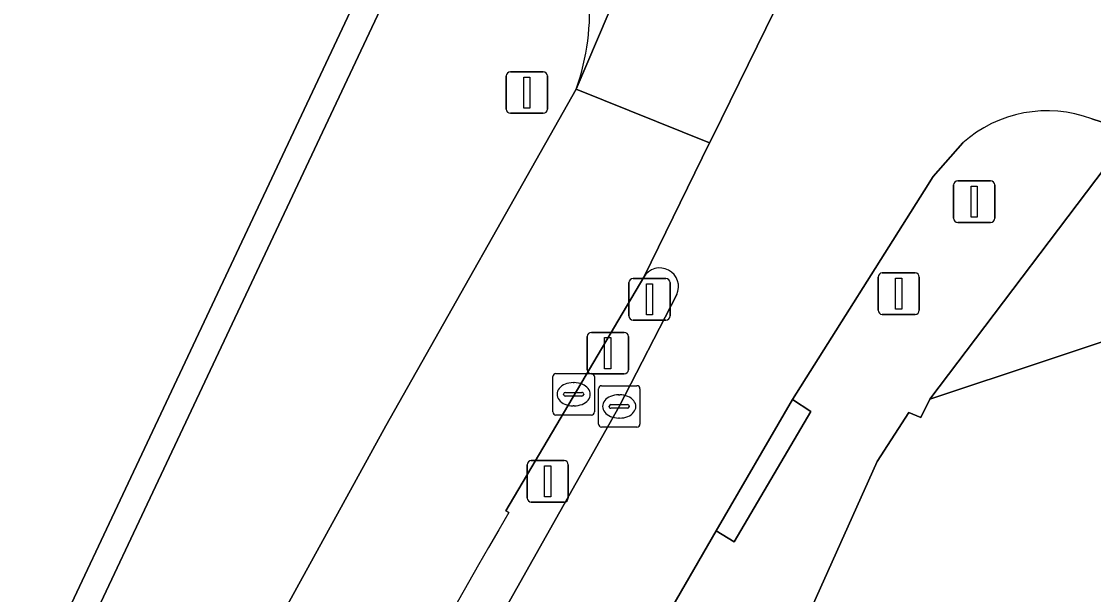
# Model space of a CAD drawing. Extents: x 161771 to 163125, y 382475 to 383179.
# Drawn here: x 161823.69 to 161849.5, y 383127.48 to 383141.29 of the extents above; entities that cross this region are included whole.
import ezdxf

# ---------------------------------------------------------------- set-up
doc = ezdxf.new("R2010")
doc.units = 0
for name, color, linetype in [('IMGEO_Drukknoppaal', 7, 'Continuous'), ('IMGEO_Erf', 7, 'Continuous'), ('IMGEO_Fietspad_gesloten', 7, 'Continuous'), ('IMGEO_Kademuur', 7, 'Continuous'), ('IMGEO_Kolk', 7, 'Continuous'), ('IMGEO_Lichtmast', 7, 'Continuous'), ('IMGEO_Rijbaan_lokaal_gesloten', 7, 'Continuous'), ('IMGEO_Verkeerseiland_open', 7, 'Continuous'), ('IMGEO_Verkeersregelinstallatiepaal', 7, 'Continuous'), ('IMGEO_Voetpad_open', 7, 'Continuous'), ('IMGEO_Waterloop', 7, 'Continuous')]:
    doc.layers.add(name, color=color, linetype=linetype)

msp = doc.modelspace()

# ---------------------------------------------------------------- linework, layer by layer
at = {"layer": 'IMGEO_Drukknoppaal'}
for p, q in [((161844.41, 383135.233), (161845.2, 383135.233)), ((161845.2, 383135.233), (161844.41, 383135.233)), ((161844.31, 383134.333), (161844.31, 383135.133)), ((161844.31, 383135.133), (161844.31, 383134.333)), ((161845.3, 383135.133), (161845.3, 383134.333)), ((161845.3, 383134.333), (161845.3, 383135.133)), ((161845.2, 383134.233), (161844.41, 383134.233)), ((161844.41, 383134.233), (161845.2, 383134.233)), ((161837.308, 383132.899), (161837.308, 383133.699)), ((161837.308, 383133.699), (161837.308, 383132.899)), ((161837.408, 383133.799), (161838.198, 383133.799)), ((161838.198, 383133.799), (161837.408, 383133.799)), ((161838.298, 383133.699), (161838.298, 383132.899)), ((161838.298, 383132.899), (161838.298, 383133.699)), ((161838.198, 383132.799), (161837.408, 383132.799)), ((161837.408, 383132.799), (161838.198, 383132.799))]:
    msp.add_line(p, q, dxfattribs=at)
for points in [[(161844.73, 383135.108), (161844.88, 383135.108), (161844.88, 383134.358), (161844.73, 383134.358), (161844.73, 383135.108)], [(161837.728, 383133.674), (161837.878, 383133.674), (161837.878, 383132.924), (161837.728, 383132.924), (161837.728, 383133.674)]]:
    msp.add_lwpolyline(points, dxfattribs=at)
for centre, start, end in [((161844.41, 383135.133), 90, 180), ((161844.41, 383135.133), 90, 180), ((161845.2, 383135.133), 0, 90), ((161845.2, 383135.133), 360, 90), ((161844.41, 383134.333), 180, 270), ((161844.41, 383134.333), 180, 270), ((161845.2, 383134.333), 270, 0), ((161845.2, 383134.333), 270, 0), ((161837.408, 383133.699), 90, 180), ((161837.408, 383133.699), 90, 180), ((161838.198, 383133.699), 0, 90), ((161838.198, 383133.699), 360, 90), ((161837.408, 383132.899), 180, 270), ((161837.408, 383132.899), 180, 270), ((161838.198, 383132.899), 270, 0), ((161838.198, 383132.899), 270, 0)]:
    msp.add_arc(centre, 0.1, start, end, dxfattribs=at)
at = {"layer": 'IMGEO_Erf'}
msp.add_lwpolyline([(161854.053, 383135.016), (161845.553, 383132.186), (161845.336, 383131.748), (161845.048, 383131.866), (161844.287, 383130.685), (161838.104, 383116.879), (161842.679, 383114.859), (161845.835, 383113.466), (161844.649, 383110.832)], dxfattribs=at)
at = {"layer": 'IMGEO_Fietspad_gesloten'}
for points in [[(161856.447, 383175.219), (161854.584, 383175.713), (161852.715, 383176.208), (161852.715, 383176.208), (161847.31, 383163.743), (161846.264, 383161.291), (161846.152, 383161.028), (161837.046, 383139.657), (161840.254, 383138.363), (161840.322, 383138.503), (161841.823, 383141.564), (161850.438, 383161.277), (161856.447, 383175.219), (161856.447, 383175.219)], [(161835.423, 383129.462), (161835.347, 383129.502), (161838.669, 383135.131), (161840.254, 383138.363), (161837.046, 383139.657), (161832.464, 383131.549), (161830.003, 383127.07), (161829.692, 383127.233), (161829.354, 383126.572), (161829.636, 383126.412)]]:
    msp.add_lwpolyline(points, dxfattribs=at)
msp.add_arc((162004.515, 383030.867), 195.737, 149.75428, 154.32486, dxfattribs=at)
at = {"layer": 'IMGEO_Kademuur'}
msp.add_lwpolyline([(161833.251, 383143.535), (161832.172, 383144.047), (161831.556, 383144.347), (161831.266, 383143.731), (161832.389, 383143.204), (161818.428, 383113.544), (161818.996, 383113.28)], close=True, dxfattribs=at)
at = {"layer": 'IMGEO_Kolk'}
for p, q in [((161836.481, 383131.882), (161836.481, 383132.734)), ((161836.556, 383132.808), (161837.408, 383132.808)), ((161836.969, 383132.588), (161836.994, 383132.588)), ((161837.482, 383132.734), (161837.482, 383131.882)), ((161836.74, 383132.302), (161836.74, 383132.314)), ((161836.783, 383132.351), (161837.181, 383132.351)), ((161837.224, 383132.314), (161837.224, 383132.302)), ((161837.577, 383131.588), (161837.577, 383132.44)), ((161837.652, 383132.514), (161838.504, 383132.514)), ((161838.578, 383132.44), (161838.578, 383131.588)), ((161837.178, 383132.265), (161836.78, 383132.265)), ((161837.879, 383132.057), (161838.277, 383132.057)), ((161838.065, 383132.294), (161838.09, 383132.294)), ((161837.408, 383131.808), (161836.556, 383131.808)), ((161836.992, 383132.028), (161836.967, 383132.028)), ((161837.836, 383132.008), (161837.836, 383132.02)), ((161838.274, 383131.971), (161837.876, 383131.971)), ((161838.32, 383132.02), (161838.32, 383132.008)), ((161838.088, 383131.734), (161838.063, 383131.734)), ((161838.504, 383131.514), (161837.652, 383131.514))]:
    msp.add_line(p, q, dxfattribs=at)
for points in [[(161836.481, 383131.882), (161836.481, 383132.734)], [(161836.556, 383132.808), (161837.408, 383132.808)], [(161837.482, 383132.734), (161837.482, 383131.882)], [(161837.577, 383131.588), (161837.577, 383132.44)], [(161837.652, 383132.514), (161838.504, 383132.514)], [(161838.578, 383132.44), (161838.578, 383131.588)], [(161837.408, 383131.808), (161836.556, 383131.808)], [(161838.504, 383131.514), (161837.652, 383131.514)]]:
    msp.add_lwpolyline(points, dxfattribs=at)
for centre, radius, start, end in [((161836.558, 383132.732), 0.0765, 91.552, 178.448), ((161836.558, 383132.732), 0.0765, 91.552, 178.448), ((161837.406, 383132.732), 0.0765, 1.552, 88.448), ((161837.406, 383132.732), 0.0765, 1.552, 88.448), ((161836.78, 383132.311), 0.0403, 85.8775, 175.7526), ((161836.777, 383132.301), 0.0366, 178.938, 274.7102), ((161837.181, 383132.308), 0.043, 264.8664, 352.4533), ((161837.185, 383132.313), 0.0386, 1.7309, 96.639), ((161837.654, 383132.438), 0.0765, 91.552, 178.448), ((161837.654, 383132.438), 0.0765, 91.552, 178.448), ((161838.502, 383132.438), 0.0765, 1.552, 88.448), ((161838.502, 383132.438), 0.0765, 1.552, 88.448), ((161837.876, 383132.017), 0.0403, 85.8775, 175.7526), ((161838.281, 383132.019), 0.0386, 1.7309, 96.639), ((161836.558, 383131.884), 0.0765, 181.552, 268.448), ((161836.558, 383131.884), 0.0765, 181.552, 268.448), ((161837.406, 383131.884), 0.0765, 271.552, 358.448), ((161837.406, 383131.884), 0.0765, 271.552, 358.448), ((161837.873, 383132.007), 0.0366, 178.938, 274.7102), ((161838.277, 383132.014), 0.043, 264.8664, 352.4533), ((161837.654, 383131.59), 0.0765, 181.552, 268.448), ((161837.654, 383131.59), 0.0765, 181.552, 268.448), ((161838.502, 383131.59), 0.0765, 271.552, 358.448), ((161838.502, 383131.59), 0.0765, 271.552, 358.448)]:
    msp.add_arc(centre, radius, start, end, dxfattribs=at)
for centre, major_axis, ratio, start_param, end_param in [((161836.968, 383132.308), (-0.387, 0.002), 0.722429, 4.712389, 7.853982), ((161836.993, 383132.308), (-0.39, 0.002), 0.717154, 1.570796, 4.712389), ((161838.064, 383132.014), (-0.387, 0.002), 0.722429, 4.712389, 7.853982), ((161838.089, 383132.014), (-0.39, 0.002), 0.717154, 1.570796, 4.712389)]:
    msp.add_ellipse(centre, major_axis=major_axis, ratio=ratio, start_param=start_param, end_param=end_param, dxfattribs=at)
at = {"layer": 'IMGEO_Lichtmast'}
for p, q in [((161846.126, 383136.55), (161846.126, 383137.35)), ((161846.126, 383137.35), (161846.126, 383136.55)), ((161846.226, 383137.45), (161847.016, 383137.45)), ((161847.016, 383137.45), (161846.226, 383137.45)), ((161847.116, 383137.35), (161847.116, 383136.55)), ((161847.116, 383136.55), (161847.116, 383137.35)), ((161847.016, 383136.45), (161846.226, 383136.45)), ((161846.226, 383136.45), (161847.016, 383136.45)), ((161835.863, 383129.808), (161835.863, 383130.608)), ((161835.863, 383130.608), (161835.863, 383129.808)), ((161835.963, 383130.708), (161836.753, 383130.708)), ((161836.753, 383130.708), (161835.963, 383130.708)), ((161836.853, 383130.608), (161836.853, 383129.808)), ((161836.853, 383129.808), (161836.853, 383130.608)), ((161836.753, 383129.708), (161835.963, 383129.708)), ((161835.963, 383129.708), (161836.753, 383129.708))]:
    msp.add_line(p, q, dxfattribs=at)
for points in [[(161846.546, 383137.325), (161846.696, 383137.325), (161846.696, 383136.575), (161846.546, 383136.575), (161846.546, 383137.325)], [(161836.283, 383130.583), (161836.433, 383130.583), (161836.433, 383129.833), (161836.283, 383129.833), (161836.283, 383130.583)]]:
    msp.add_lwpolyline(points, dxfattribs=at)
for centre, start, end in [((161846.226, 383137.35), 90, 180), ((161846.226, 383137.35), 90, 180), ((161847.016, 383137.35), 0, 90), ((161847.016, 383137.35), 360, 90), ((161846.226, 383136.55), 180, 270), ((161846.226, 383136.55), 180, 270), ((161847.016, 383136.55), 270, 0), ((161847.016, 383136.55), 270, 0), ((161835.963, 383130.608), 90, 180), ((161835.963, 383130.608), 90, 180), ((161836.753, 383130.608), 0, 90), ((161836.753, 383130.608), 360, 90), ((161835.963, 383129.808), 180, 270), ((161835.963, 383129.808), 180, 270), ((161836.753, 383129.808), 270, 0), ((161836.753, 383129.808), 270, 0)]:
    msp.add_arc(centre, 0.1, start, end, dxfattribs=at)
at = {"layer": 'IMGEO_Rijbaan_lokaal_gesloten'}
for points in [[(161850.438, 383161.277), (161841.823, 383141.564), (161840.322, 383138.503), (161840.254, 383138.363), (161838.669, 383135.131)], [(161837.046, 383139.657), (161846.152, 383161.028)], [(161849.452, 383138.944), (161850.423, 383138.63), (161852.052, 383141.225)], [(161835.743, 383120.703), (161837.199, 383123.325), (161838.923, 383126.428), (161840.413, 383129.016), (161842.25, 383132.179), (161845.416, 383137.209), (161845.631, 383137.552), (161846.349, 383138.362)], [(161839.463, 383134.711), (161838.078, 383132.014), (161833.542, 383123.957), (161831.051, 383119.38)]]:
    msp.add_lwpolyline(points, dxfattribs=at)
for centre, radius, start, end in [((161831.518, 383141.568), 5.849, 340.9332, 27.6482), ((161848.382, 383136.084), 3.054, 69.4984, 131.7476), ((161839.056, 383134.902), 0.45, 334.8101, 149.4352)]:
    msp.add_arc(centre, radius, start, end, dxfattribs=at)
at = {"layer": 'IMGEO_Verkeerseiland_open'}
for points in [[(161838.669, 383135.131), (161835.347, 383129.502), (161835.423, 383129.462)], [(161833.542, 383123.957), (161838.078, 383132.014), (161839.463, 383134.711)]]:
    msp.add_lwpolyline(points, dxfattribs=at)
for centre, radius, start, end in [((161839.056, 383134.902), 0.45, 334.8101, 149.4352), ((162004.515, 383030.867), 195.737, 149.75428, 154.32486)]:
    msp.add_arc(centre, radius, start, end, dxfattribs=at)
at = {"layer": 'IMGEO_Verkeersregelinstallatiepaal'}
for p, q in [((161835.459, 383140.077), (161836.249, 383140.077)), ((161836.249, 383140.077), (161835.459, 383140.077)), ((161835.359, 383139.177), (161835.359, 383139.977)), ((161835.359, 383139.977), (161835.359, 383139.177)), ((161836.349, 383139.977), (161836.349, 383139.177)), ((161836.349, 383139.177), (161836.349, 383139.977)), ((161836.249, 383139.077), (161835.459, 383139.077)), ((161835.459, 383139.077), (161836.249, 383139.077)), ((161838.312, 383134.197), (161838.312, 383134.997)), ((161838.312, 383134.997), (161838.312, 383134.197)), ((161838.412, 383135.097), (161839.202, 383135.097)), ((161839.202, 383135.097), (161838.412, 383135.097)), ((161839.302, 383134.997), (161839.302, 383134.197)), ((161839.302, 383134.197), (161839.302, 383134.997)), ((161839.202, 383134.097), (161838.412, 383134.097)), ((161838.412, 383134.097), (161839.202, 383134.097))]:
    msp.add_line(p, q, dxfattribs=at)
for points in [[(161835.779, 383139.952), (161835.929, 383139.952), (161835.929, 383139.202), (161835.779, 383139.202), (161835.779, 383139.952)], [(161838.732, 383134.972), (161838.882, 383134.972), (161838.882, 383134.222), (161838.732, 383134.222), (161838.732, 383134.972)]]:
    msp.add_lwpolyline(points, dxfattribs=at)
for centre, start, end in [((161835.459, 383139.977), 90, 180), ((161835.459, 383139.977), 90, 180), ((161836.249, 383139.977), 0, 90), ((161836.249, 383139.977), 360, 90), ((161835.459, 383139.177), 180, 270), ((161835.459, 383139.177), 180, 270), ((161836.249, 383139.177), 270, 0), ((161836.249, 383139.177), 270, 0), ((161838.412, 383134.997), 90, 180), ((161838.412, 383134.997), 90, 180), ((161839.202, 383134.997), 0, 90), ((161839.202, 383134.997), 360, 90), ((161838.412, 383134.197), 180, 270), ((161838.412, 383134.197), 180, 270), ((161839.202, 383134.197), 270, 0), ((161839.202, 383134.197), 270, 0)]:
    msp.add_arc(centre, 0.1, start, end, dxfattribs=at)
at = {"layer": 'IMGEO_Voetpad_open'}
for points in [[(161835.59, 383145.328), (161833.289, 383146.427), (161832.172, 383144.047), (161833.251, 383143.535), (161818.996, 383113.28), (161820.709, 383112.484), (161817.647, 383105.91), (161814.66, 383097.898), (161810.189, 383085.322), (161808.132, 383079.23), (161805.993, 383072.237), (161802.967, 383061.318), (161798.572, 383044.26), (161798.418, 383043.924), (161796.51, 383041.531), (161799.133, 383040.729), (161799.138, 383040.744), (161799.736, 383042.637), (161808.605, 383071.283), (161814.386, 383089.376)], [(161829.636, 383126.412), (161829.354, 383126.572), (161829.692, 383127.233), (161830.003, 383127.07), (161832.464, 383131.549), (161837.046, 383139.657)], [(161836.053, 383112.233), (161838.104, 383116.879), (161844.287, 383130.685), (161845.048, 383131.866), (161845.336, 383131.748), (161845.553, 383132.186), (161850.423, 383138.63), (161849.452, 383138.944)], [(161859.902, 383135.61), (161850.423, 383138.63), (161845.553, 383132.186), (161854.053, 383135.016), (161857.966, 383133.582), (161859.465, 383132.882), (161859.967, 383133.719), (161891.895, 383126.294), (161894.232, 383125.758)], [(161846.349, 383138.362), (161845.631, 383137.552), (161845.416, 383137.209), (161842.25, 383132.179), (161842.694, 383131.896), (161840.849, 383128.754), (161840.413, 383129.016), (161838.923, 383126.428), (161839.351, 383126.167), (161837.642, 383123.101), (161837.199, 383123.325), (161835.743, 383120.703)]]:
    msp.add_lwpolyline(points, dxfattribs=at)
msp.add_lwpolyline([(161840.413, 383129.016), (161840.849, 383128.754), (161842.694, 383131.896), (161842.25, 383132.179)], close=True, dxfattribs=at)
for centre, radius, start, end in [((161831.518, 383141.568), 5.849, 340.9332, 27.6482), ((161848.382, 383136.084), 3.054, 69.4984, 131.7476)]:
    msp.add_arc(centre, radius, start, end, dxfattribs=at)
at = {"layer": 'IMGEO_Waterloop'}
msp.add_lwpolyline([(161815.229, 383107.264), (161818.262, 383113.192), (161818.428, 383113.544), (161832.389, 383143.204), (161831.266, 383143.731), (161831.556, 383144.347), (161832.172, 383144.047), (161833.289, 383146.427), (161835.961, 383152.069), (161836.845, 383153.935), (161837.728, 383155.799), (161838.331, 383157.094), (161838.459, 383157.369), (161839.402, 383159.394), (161839.61, 383159.854), (161839.002, 383160.143), (161839.275, 383160.691), (161840.257, 383160.241), (161848.202, 383177.405), (161848.202, 383177.405)], dxfattribs=at)

doc.saveas('drawing.dxf')
